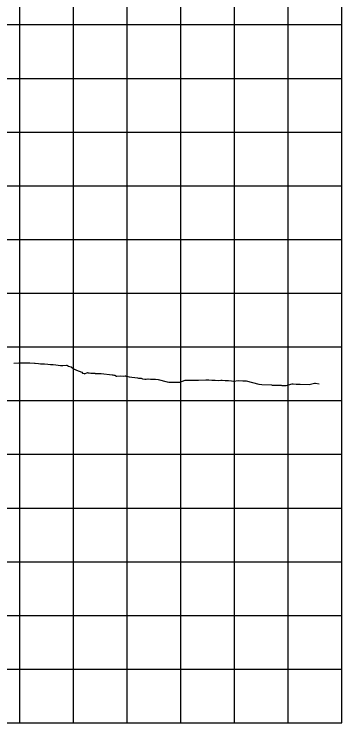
# Model space of a CAD drawing. Extents: x -7164 to 2214450, y -19642 to 253469.
# Drawn here: x 3195 to 3500, y 3000 to 3660 of the extents above; entities that cross this region are included whole.
import ezdxf

# ---------------------------------------------------------------- set-up
doc = ezdxf.new("R2010")
doc.units = 0
for name, color, linetype in [('DESIGN - SCRATCH - User 1', 7, 'Continuous'), ('DESIGN - SHEET - Light Grid', 7, 'Continuous'), ('SURVEY - PROFILE - Ground Line with Text', 7, 'Continuous')]:
    doc.layers.add(name, color=color, linetype=linetype)

msp = doc.modelspace()

# ---------------------------------------------------------------- linework, layer by layer
at = {"layer": 'DESIGN - SCRATCH - User 1'}
for p, q in [((3500, 3000), (3500, 4000)), ((3500, 3000), (3500, 4000)), ((0, 3000), (3500, 3000)), ((0, 3000), (3500, 3000))]:
    msp.add_line(p, q, dxfattribs=at)
at = {"layer": 'DESIGN - SHEET - Light Grid'}
for p, q in [((3200, 3000), (3200, 4000)), ((3200, 3000), (3200, 4000)), ((3250, 3000), (3250, 4000)), ((3250, 3000), (3250, 4000)), ((3300, 3000), (3300, 4000)), ((3300, 3000), (3300, 4000)), ((3350, 3000), (3350, 4000)), ((3350, 3000), (3350, 4000)), ((3400, 3000), (3400, 4000)), ((3400, 3000), (3400, 4000)), ((3450, 3000), (3450, 4000)), ((3450, 3000), (3450, 4000)), ((0, 3650), (3500, 3650)), ((0, 3650), (3500, 3650)), ((0, 3600), (3500, 3600)), ((0, 3600), (3500, 3600)), ((0, 3550), (3500, 3550)), ((0, 3550), (3500, 3550)), ((0, 3500), (3500, 3500)), ((0, 3500), (3500, 3500)), ((0, 3450), (3500, 3450)), ((0, 3450), (3500, 3450)), ((0, 3400), (3500, 3400)), ((0, 3400), (3500, 3400)), ((0, 3350), (3500, 3350)), ((0, 3350), (3500, 3350)), ((0, 3300), (3500, 3300)), ((0, 3300), (3500, 3300)), ((0, 3250), (3500, 3250)), ((0, 3250), (3500, 3250)), ((0, 3200), (3500, 3200)), ((0, 3200), (3500, 3200)), ((0, 3150), (3500, 3150)), ((0, 3150), (3500, 3150)), ((0, 3100), (3500, 3100)), ((0, 3100), (3500, 3100)), ((0, 3050), (3500, 3050)), ((0, 3050), (3500, 3050))]:
    msp.add_line(p, q, dxfattribs=at)
at = {"layer": 'SURVEY - PROFILE - Ground Line with Text'}
for points in [[(3194.43, 3334.96), (3199.16, 3335.18), (3199.29, 3335.18), (3201.15, 3335.27), (3204.09, 3335.19), (3204.27, 3335.18), (3208.88, 3335.05), (3209.33, 3335.02), (3213.7, 3334.89), (3214.38, 3334.86), (3217.58, 3334.45), (3219.26, 3334.36), (3223.08, 3334.08), (3226.18, 3333.85), (3228.59, 3333.73), (3231.17, 3333.55), (3233.71, 3333.35), (3238.07, 3332.8), (3238.79, 3332.75), (3240.08, 3332.52), (3240.16, 3332.52), (3240.17, 3332.52), (3240.2, 3332.52), (3243.59, 3332.91), (3243.87, 3332.93), (3244.2, 3332.71), (3244.46, 3332.54), (3245.42, 3331.92), (3247.86, 3331.51), (3249.68, 3330), (3249.89, 3329.83), (3250.02, 3329.79), (3250.73, 3329.2), (3251.61, 3329.04), (3252.98, 3328.47), (3257.73, 3326.52), (3258.43, 3325.46), (3259.94, 3325.11), (3260.11, 3325.08), (3260.28, 3325.04), (3263.08, 3326.01), (3263.31, 3325.96), (3263.36, 3325.95), (3263.93, 3325.9), (3264.56, 3325.78), (3266.32, 3325.59), (3266.51, 3325.56), (3270.07, 3325.39), (3270.29, 3325.35), (3270.34, 3325.34), (3270.77, 3325.32), (3271.26, 3325.3), (3271.73, 3325.27), (3275.69, 3325.08), (3286.18, 3324), (3286.69, 3323.99), (3287.63, 3323.78), (3287.7, 3323.78), (3288.49, 3323.6), (3288.56, 3323.6), (3290.23, 3322.7), (3290.38, 3322.71), (3293.6, 3322.93), (3296.86, 3322.65), (3298.11, 3322.94), (3298.58, 3322.91), (3298.66, 3322.88), (3298.68, 3322.88), (3299.37, 3322.83), (3299.61, 3322.81), (3301.83, 3322.05), (3302.02, 3322.03), (3309.65, 3321.32), (3310.72, 3320.96), (3313, 3320.73), (3314.2, 3320.26), (3316.62, 3320), (3317.81, 3319.87), (3319.27, 3320.18), (3319.54, 3320.15), (3321.78, 3319.94), (3322.76, 3319.85), (3323.87, 3320.05), (3326.44, 3319.81), (3328.99, 3319.56), (3337.34, 3317.35), (3338.93, 3317.21), (3339.44, 3317.17), (3339.95, 3317.12), (3340.78, 3317.05), (3346.82, 3317.19), (3347.3, 3317.17), (3347.85, 3317.14), (3348.42, 3317.12), (3348.98, 3317.09), (3354.06, 3318.97), (3358.01, 3318.95), (3360.72, 3318.93), (3363.45, 3318.92)], [(3194.43, 3334.96), (3199.16, 3335.18), (3199.29, 3335.18), (3201.15, 3335.27), (3204.09, 3335.19), (3204.27, 3335.18), (3208.88, 3335.05), (3209.33, 3335.02), (3213.7, 3334.89), (3214.38, 3334.86), (3217.58, 3334.45), (3219.26, 3334.36), (3223.08, 3334.08), (3226.18, 3333.85), (3228.59, 3333.73), (3231.17, 3333.55), (3233.71, 3333.35), (3238.07, 3332.8), (3238.79, 3332.75), (3240.08, 3332.52), (3240.16, 3332.52), (3240.17, 3332.52), (3240.2, 3332.52), (3243.59, 3332.91), (3243.87, 3332.93), (3244.2, 3332.71), (3244.46, 3332.54), (3245.42, 3331.92), (3247.86, 3331.51), (3249.68, 3330), (3249.89, 3329.83), (3250.02, 3329.79), (3250.73, 3329.2), (3251.61, 3329.04), (3252.98, 3328.47), (3257.73, 3326.52), (3258.43, 3325.46), (3259.94, 3325.11), (3260.11, 3325.08), (3260.28, 3325.04), (3263.08, 3326.01), (3263.31, 3325.96), (3263.36, 3325.95), (3263.93, 3325.9), (3264.56, 3325.78), (3266.32, 3325.59), (3266.51, 3325.56), (3270.07, 3325.39), (3270.29, 3325.35), (3270.34, 3325.34), (3270.77, 3325.32), (3271.26, 3325.3), (3271.73, 3325.27), (3275.69, 3325.08), (3286.18, 3324), (3286.69, 3323.99), (3287.63, 3323.78), (3287.7, 3323.78), (3288.49, 3323.6), (3288.56, 3323.6), (3290.23, 3322.7), (3290.38, 3322.71), (3293.6, 3322.93), (3296.86, 3322.65), (3298.11, 3322.94), (3298.58, 3322.91), (3298.66, 3322.88), (3298.68, 3322.88), (3299.37, 3322.83), (3299.61, 3322.81), (3301.83, 3322.05), (3302.02, 3322.03), (3309.65, 3321.32), (3310.72, 3320.96), (3313, 3320.73), (3314.2, 3320.26), (3316.62, 3320), (3317.81, 3319.87), (3319.27, 3320.18), (3319.54, 3320.15), (3321.78, 3319.94), (3322.76, 3319.85), (3323.87, 3320.05), (3326.44, 3319.81), (3328.99, 3319.56), (3337.34, 3317.35), (3338.93, 3317.21), (3339.44, 3317.17), (3339.95, 3317.12), (3340.78, 3317.05), (3346.82, 3317.19), (3347.3, 3317.17), (3347.85, 3317.14), (3348.42, 3317.12), (3348.98, 3317.09), (3354.06, 3318.97), (3358.01, 3318.95), (3360.72, 3318.93), (3363.45, 3318.92)], [(3363.45, 3318.92), (3365.62, 3318.91), (3366.38, 3318.88), (3373.38, 3319.31), (3376.21, 3319.18), (3379.06, 3319.05), (3381.92, 3318.92), (3384.79, 3318.79), (3387.44, 3318.98), (3388.54, 3318.93), (3388.55, 3318.93), (3391.48, 3318.8), (3392.77, 3318.74), (3394.4, 3318.6), (3397.33, 3318.34), (3398.85, 3318.2), (3403.96, 3318.78), (3407.65, 3318.49), (3410.85, 3318.25), (3422.6, 3315.22), (3422.69, 3315.21), (3422.78, 3315.2), (3422.86, 3315.2), (3422.95, 3315.19), (3422.99, 3315.19), (3425.58, 3315), (3434.37, 3314.52), (3435.23, 3314.37), (3442.69, 3314.26), (3443.38, 3314.21), (3444.01, 3314.16), (3445.78, 3314.17), (3448.14, 3314.18), (3453.72, 3315.46), (3454.64, 3315.45), (3457.31, 3315.42), (3461.13, 3315.38), (3469.53, 3314.86), (3469.59, 3314.86), (3469.71, 3314.9), (3474.69, 3316.37), (3475.49, 3316.32), (3479.01, 3315.56)], [(3363.45, 3318.92), (3365.62, 3318.91), (3366.38, 3318.88), (3373.38, 3319.31), (3376.21, 3319.18), (3379.06, 3319.05), (3381.92, 3318.92), (3384.79, 3318.79), (3387.44, 3318.98), (3388.54, 3318.93), (3388.55, 3318.93), (3391.48, 3318.8), (3392.77, 3318.74), (3394.4, 3318.6), (3397.33, 3318.34), (3398.85, 3318.2), (3403.96, 3318.78), (3407.65, 3318.49), (3410.85, 3318.25), (3422.6, 3315.22), (3422.69, 3315.21), (3422.78, 3315.2), (3422.86, 3315.2), (3422.95, 3315.19), (3422.99, 3315.19), (3425.58, 3315), (3434.37, 3314.52), (3435.23, 3314.37), (3442.69, 3314.26), (3443.38, 3314.21), (3444.01, 3314.16), (3445.78, 3314.17), (3448.14, 3314.18), (3453.72, 3315.46), (3454.64, 3315.45), (3457.31, 3315.42), (3461.13, 3315.38), (3469.53, 3314.86), (3469.59, 3314.86), (3469.71, 3314.9), (3474.69, 3316.37), (3475.49, 3316.32), (3479.01, 3315.56)]]:
    msp.add_lwpolyline(points, dxfattribs=at)

doc.saveas('drawing.dxf')
